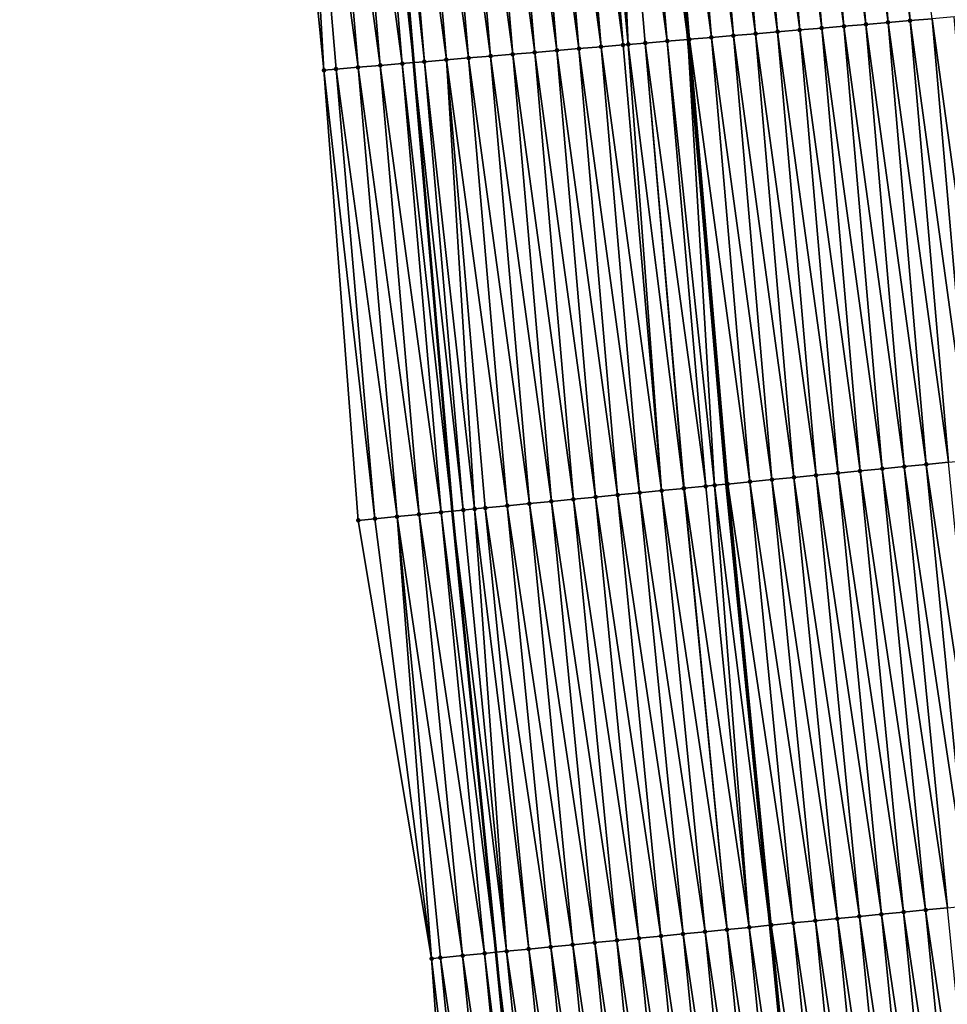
# Model space of a CAD drawing. Header units: feet. Extents: x 2007189 to 2022806, y 818621 to 837694.
# Tile 282 of 656: x 2011368 to 2011410, y 827724 to 827768. Entities that reach past the tile are written whole.
import ezdxf

# ---------------------------------------------------------------- set-up
doc = ezdxf.new("R2010")
doc.units = ezdxf.units.FT
doc.header["$MEASUREMENT"] = 0
for name, color, linetype, lineweight in [('EP_Travel Lane', 172, 'Continuous', 53), ('Road Shots', 141, 'Continuous', 100), ('Road X-Section', 40, 'Continuous', 13), ('STRIPING', 60, 'Continuous', 53)]:
    doc.layers.add(name, color=color, linetype=linetype, lineweight=lineweight)
doc.layers.add('I-77-MM17-21_SB-Surface-Border', color=7, linetype='Continuous')
doc.layers.add('I-77-MM17-21_SB-Surface-TIN', color=7, linetype='Continuous')

msp = doc.modelspace()

# ---------------------------------------------------------------- linework, layer by layer
at = {"layer": 'EP_Travel Lane'}
msp.add_polyline3d([(2011371.959655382, 827966.1582990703, 312.3544364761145), (2011373.074293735, 827946.1897048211, 312.2403113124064), (2011374.18894062, 827926.2209577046, 312.1514429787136), (2011375.380876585, 827905.9451606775, 312.0543814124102), (2011376.802465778, 827885.9958862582, 311.9713189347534), (2011378.224049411, 827866.0466898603, 311.8746395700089), (2011379.645617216, 827846.0977155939, 311.7390697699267), (2011381.124757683, 827825.8398814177, 311.6241331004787), (2011382.806226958, 827805.910940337, 311.5129645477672), (2011384.487707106, 827785.9818703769, 311.4433238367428), (2011386.169184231, 827766.0528362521, 311.3620946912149), (2011387.919665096, 827745.8143860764, 311.3049144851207), (2011389.882436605, 827725.9109050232, 311.276243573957), (2011391.845196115, 827706.0075456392, 311.2134098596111), (2011393.807964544, 827686.1040958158, 311.1759718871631), (2011395.830897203, 827665.994042, 311.1090292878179), (2011398.036863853, 827646.1160571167, 311.0533998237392), (2011400.242828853, 827626.2380870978, 310.9899928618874)], dxfattribs=at)
at = {"layer": 'I-77-MM17-21_SB-Surface-Border', "color": 3, "linetype": 'Continuous', "lineweight": -3}
msp.add_polyline3d([(2011397.209922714, 827625.9102151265, 311.0929097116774), (2011394.435368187, 827645.7267372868, 311.1655602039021), (2011391.844579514, 827665.5631049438, 311.2425786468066), (2011390.336559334, 827685.7619421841, 311.2889916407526), (2011388.427644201, 827705.670640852, 311.3411162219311), (2011386.989333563, 827725.6257210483, 311.3787200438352), (2011383.679401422, 827745.3963417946, 311.4733643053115), (2011382.124674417, 827765.7110870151, 311.5224656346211), (2011380.155014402, 827785.6158054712, 311.6039393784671), (2011378.793252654, 827805.5718449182, 311.675561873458), (2011377.275904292, 827825.5147045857, 311.7639343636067), (2011376.246083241, 827845.8579844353, 311.8706416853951), (2011375.156056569, 827865.8304186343, 311.9794430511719), (2011373.763787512, 827885.7816894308, 312.073737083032), (2011372.087609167, 827905.7129970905, 312.1689939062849), (2011370.274792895, 827925.999208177, 312.2960794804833), (2011369.992641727, 827946.0151542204, 312.348378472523), (2011368.398106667, 827965.9564717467, 312.4948800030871)], dxfattribs=at)
at = {"layer": 'I-77-MM17-21_SB-Surface-TIN', "color": 128, "linetype": 'Continuous', "lineweight": -3}
for points in [[(2011403.912190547, 827787.622958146, 310.7448777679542), (2011402.915742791, 827787.5387448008, 310.7896499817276), (2011405.593672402, 827767.6938679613, 310.6817548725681)], [(2011404.908640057, 827787.7071507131, 310.7068061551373), (2011403.912190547, 827787.622958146, 310.7448777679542), (2011406.590123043, 827767.7780471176, 310.6480094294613)], [(2011403.912190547, 827787.622958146, 310.7448777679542), (2011405.593672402, 827767.6938679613, 310.6817548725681), (2011406.590123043, 827767.7780471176, 310.6480094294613)], [(2011404.908640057, 827787.7071507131, 310.7068061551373), (2011407.586574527, 827767.8622162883, 310.6174842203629), (2011405.905090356, 827787.7913339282, 310.6717504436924)], [(2011404.908640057, 827787.7071507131, 310.7068061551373), (2011406.590123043, 827767.7780471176, 310.6480094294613), (2011407.586574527, 827767.8622162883, 310.6174842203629)], [(2011405.905090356, 827787.7913339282, 310.6717504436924), (2011408.583026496, 827767.9463797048, 310.588814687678), (2011406.901541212, 827787.8755105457, 310.6388223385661)], [(2011405.905090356, 827787.7913339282, 310.6717504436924), (2011407.586574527, 827767.8622162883, 310.6174842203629), (2011408.583026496, 827767.9463797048, 310.588814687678)], [(2011406.901541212, 827787.8755105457, 310.6388223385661), (2011408.583026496, 827767.9463797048, 310.588814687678), (2011409.579478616, 827768.0305413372, 310.5607203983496)], [(2011400.611421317, 827767.2729470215, 310.8585950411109), (2011398.929945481, 827787.2019658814, 310.9447261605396), (2011397.933494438, 827787.1177914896, 310.9769365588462)], [(2011401.607872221, 827767.357123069, 310.8258521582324), (2011399.926393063, 827787.286181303, 310.8992843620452), (2011398.929945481, 827787.2019658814, 310.9447261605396)], [(2011400.611421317, 827767.2729470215, 310.8585950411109), (2011401.607872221, 827767.357123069, 310.8258521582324), (2011398.929945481, 827787.2019658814, 310.9447261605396)], [(2011402.604322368, 827767.441308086, 310.7902167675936), (2011400.922842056, 827787.3703799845, 310.8592409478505), (2011399.926393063, 827787.286181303, 310.8992843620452)], [(2011401.607872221, 827767.357123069, 310.8258521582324), (2011402.604322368, 827767.441308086, 310.7902167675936), (2011399.926393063, 827787.286181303, 310.8992843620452)], [(2011403.600773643, 827767.5254797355, 310.7588922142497), (2011401.919292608, 827787.4545602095, 310.8251494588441), (2011400.922842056, 827787.3703799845, 310.8592409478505)], [(2011402.604322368, 827767.441308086, 310.7902167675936), (2011403.600773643, 827767.5254797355, 310.7588922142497), (2011400.922842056, 827787.3703799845, 310.8592409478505)], [(2011404.597224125, 827767.6096607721, 310.7245404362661), (2011402.915742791, 827787.5387448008, 310.7896499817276), (2011401.919292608, 827787.4545602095, 310.8251494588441)], [(2011403.600773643, 827767.5254797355, 310.7588922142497), (2011404.597224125, 827767.6096607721, 310.7245404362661), (2011401.919292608, 827787.4545602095, 310.8251494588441)], [(2011404.597224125, 827767.6096607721, 310.7245404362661), (2011405.593672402, 827767.6938679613, 310.6817548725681), (2011402.915742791, 827787.5387448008, 310.7896499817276)], [(2011394.632716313, 827766.7678857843, 311.0566493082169), (2011392.951237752, 827786.6969369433, 311.1323730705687), (2011391.954787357, 827786.6127548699, 311.1670605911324)], [(2011395.62916835, 827766.8520483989, 311.0282383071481), (2011393.947688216, 827786.7811182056, 311.0979470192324), (2011392.951237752, 827786.6969369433, 311.1323730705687)], [(2011394.632716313, 827766.7678857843, 311.0566493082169), (2011395.62916835, 827766.8520483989, 311.0282383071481), (2011392.951237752, 827786.6969369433, 311.1323730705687)], [(2011395.86534005, 827766.8719935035, 311.0223039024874), (2011394.944140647, 827786.865276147, 311.0710416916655), (2011393.947688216, 827786.7811182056, 311.0979470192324)], [(2011395.62916835, 827766.8520483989, 311.0282383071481), (2011395.86534005, 827766.8719935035, 311.0223039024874), (2011393.947688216, 827786.7811182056, 311.0979470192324)], [(2011397.622071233, 827767.0203877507, 310.9668620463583), (2011395.940591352, 827786.9494545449, 311.0375393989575), (2011394.944140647, 827786.865276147, 311.0710416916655)], [(2011395.86534005, 827766.8719935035, 311.0223039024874), (2011396.625620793, 827766.9362062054, 311.0013778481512), (2011394.944140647, 827786.865276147, 311.0710416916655)], [(2011396.625620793, 827766.9362062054, 311.0013778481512), (2011397.622071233, 827767.0203877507, 310.9668620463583), (2011394.944140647, 827786.865276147, 311.0710416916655)], [(2011395.940591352, 827786.9494545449, 311.0375393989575), (2011398.549601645, 827767.0987556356, 310.9319153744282), (2011396.868121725, 827787.0278228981, 311.0024402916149)], [(2011397.622071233, 827767.0203877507, 310.9668620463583), (2011398.549601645, 827767.0987556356, 310.9319153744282), (2011395.940591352, 827786.9494545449, 311.0375393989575)], [(2011398.61852088, 827767.1045786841, 310.9293186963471), (2011396.937040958, 827787.0336459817, 310.9998322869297), (2011396.868121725, 827787.0278228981, 311.0024402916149)], [(2011398.61852088, 827767.1045786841, 310.9293186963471), (2011396.868121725, 827787.0278228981, 311.0024402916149), (2011398.549601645, 827767.0987556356, 310.9319153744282)], [(2011399.614971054, 827767.1887633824, 310.8937861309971), (2011397.933494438, 827787.1177914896, 310.9769365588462), (2011396.937040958, 827787.0336459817, 310.9998322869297)], [(2011398.61852088, 827767.1045786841, 310.9293186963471), (2011399.614971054, 827767.1887633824, 310.8937861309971), (2011396.937040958, 827787.0336459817, 310.9998322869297)], [(2011399.614971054, 827767.1887633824, 310.8937861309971), (2011400.611421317, 827767.2729470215, 310.8585950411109), (2011397.933494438, 827787.1177914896, 310.9769365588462)], [(2011389.650466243, 827766.3469528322, 311.2373632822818), (2011387.968987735, 827786.27600336, 311.3132976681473), (2011386.97253758, 827786.1918184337, 311.3489052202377)], [(2011390.646916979, 827766.4311308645, 311.2039802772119), (2011388.96543729, 827786.360195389, 311.2753995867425), (2011387.968987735, 827786.27600336, 311.3132976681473)], [(2011389.650466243, 827766.3469528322, 311.2373632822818), (2011390.646916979, 827766.4311308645, 311.2039802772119), (2011387.968987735, 827786.27600336, 311.3132976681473)], [(2011391.643367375, 827766.5153129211, 311.1692995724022), (2011389.961887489, 827786.4443797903, 311.2399613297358), (2011388.96543729, 827786.360195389, 311.2753995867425)], [(2011390.646916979, 827766.4311308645, 311.2039802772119), (2011391.643367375, 827766.5153129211, 311.1692995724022), (2011388.96543729, 827786.360195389, 311.2753995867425)], [(2011392.639816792, 827766.5995065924, 311.130873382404), (2011390.958337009, 827786.5285722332, 311.2019298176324), (2011389.961887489, 827786.4443797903, 311.2399613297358)], [(2011391.643367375, 827766.5153129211, 311.1692995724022), (2011392.639816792, 827766.5995065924, 311.130873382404), (2011389.961887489, 827786.4443797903, 311.2399613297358)], [(2011393.636266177, 827766.6837006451, 311.092324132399), (2011391.954787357, 827786.6127548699, 311.1670605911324), (2011390.958337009, 827786.5285722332, 311.2019298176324)], [(2011392.639816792, 827766.5995065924, 311.130873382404), (2011393.636266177, 827766.6837006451, 311.092324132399), (2011390.958337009, 827786.5285722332, 311.2019298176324)], [(2011393.636266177, 827766.6837006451, 311.092324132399), (2011394.632716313, 827766.7678857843, 311.0566493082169), (2011391.954787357, 827786.6127548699, 311.1670605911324)], [(2011384.66821699, 827765.9260101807, 311.4212050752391), (2011382.986739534, 827785.8550482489, 311.5011647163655), (2011381.990289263, 827785.7708647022, 311.5363273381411)], [(2011385.664666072, 827766.0102078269, 311.3814970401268), (2011383.983188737, 827785.9392444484, 311.4619217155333), (2011382.986739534, 827785.8550482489, 311.5011647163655)], [(2011384.66821699, 827765.9260101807, 311.4212050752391), (2011385.664666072, 827766.0102078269, 311.3814970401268), (2011382.986739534, 827785.8550482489, 311.5011647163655)], [(2011383.983188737, 827785.9392444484, 311.4619217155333), (2011386.169184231, 827766.0528362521, 311.3620946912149), (2011384.487707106, 827785.9818703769, 311.4433238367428)], [(2011385.664666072, 827766.0102078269, 311.3814970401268), (2011386.169184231, 827766.0528362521, 311.3620946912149), (2011383.983188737, 827785.9392444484, 311.4619217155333)], [(2011386.661115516, 827766.0944011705, 311.343176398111), (2011384.979638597, 827786.0234328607, 311.4251899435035), (2011384.487707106, 827785.9818703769, 311.4433238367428)], [(2011386.661115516, 827766.0944011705, 311.343176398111), (2011384.487707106, 827785.9818703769, 311.4433238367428), (2011386.169184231, 827766.0528362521, 311.3620946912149)], [(2011387.657565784, 827766.1785847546, 311.308003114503), (2011385.976088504, 827786.107620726, 311.38863459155), (2011384.979638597, 827786.0234328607, 311.4251899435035)], [(2011386.661115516, 827766.0944011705, 311.343176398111), (2011387.657565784, 827766.1785847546, 311.308003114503), (2011384.979638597, 827786.0234328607, 311.4251899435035)], [(2011388.654015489, 827766.262775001, 311.2706813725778), (2011386.97253758, 827786.1918184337, 311.3489052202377), (2011385.976088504, 827786.107620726, 311.38863459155)], [(2011387.657565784, 827766.1785847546, 311.308003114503), (2011388.654015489, 827766.262775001, 311.2706813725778), (2011385.976088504, 827786.107620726, 311.38863459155)], [(2011388.654015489, 827766.262775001, 311.2706813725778), (2011389.650466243, 827766.3469528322, 311.2373632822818), (2011386.97253758, 827786.1918184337, 311.3489052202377)], [(2011382.124674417, 827765.7110870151, 311.5224656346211), (2011380.993839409, 827785.6866762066, 311.5730859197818), (2011380.155014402, 827785.6158054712, 311.6039393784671)], [(2011383.671767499, 827765.8418173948, 311.459345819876), (2011381.990289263, 827785.7708647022, 311.5363273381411), (2011380.993839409, 827785.6866762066, 311.5730859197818)], [(2011382.124674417, 827765.7110870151, 311.5224656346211), (2011382.675318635, 827765.7576171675, 311.4998862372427), (2011380.993839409, 827785.6866762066, 311.5730859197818)], [(2011382.675318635, 827765.7576171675, 311.4998862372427), (2011383.671767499, 827765.8418173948, 311.459345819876), (2011380.993839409, 827785.6866762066, 311.5730859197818)], [(2011383.671767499, 827765.8418173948, 311.459345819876), (2011384.66821699, 827765.9260101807, 311.4212050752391), (2011381.990289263, 827785.7708647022, 311.5363273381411)], [(2011411.302251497, 827748.1193455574, 310.4626145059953), (2011409.579478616, 827768.0305413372, 310.5607203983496), (2011408.583026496, 827767.9463797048, 310.588814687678)], [(2011409.579478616, 827768.0305413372, 310.5607203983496), (2011412.297427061, 827748.2173932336, 310.441406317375), (2011410.575921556, 827768.1147361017, 310.52176914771)], [(2011411.302251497, 827748.1193455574, 310.4626145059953), (2011412.297427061, 827748.2173932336, 310.441406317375), (2011409.579478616, 827768.0305413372, 310.5607203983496)], [(2011406.326369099, 827747.6288409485, 310.6425610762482), (2011404.597224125, 827767.6096607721, 310.7245404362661), (2011403.600773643, 827767.5254797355, 310.7588922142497)], [(2011407.321543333, 827747.7269646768, 310.6001684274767), (2011405.593672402, 827767.6938679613, 310.6817548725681), (2011404.597224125, 827767.6096607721, 310.7245404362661)], [(2011406.326369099, 827747.6288409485, 310.6425610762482), (2011407.321543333, 827747.7269646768, 310.6001684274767), (2011404.597224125, 827767.6096607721, 310.7245404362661)], [(2011408.316718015, 827747.8250838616, 310.5590514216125), (2011406.590123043, 827767.7780471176, 310.6480094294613), (2011405.593672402, 827767.6938679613, 310.6817548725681)], [(2011407.321543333, 827747.7269646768, 310.6001684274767), (2011408.316718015, 827747.8250838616, 310.5590514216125), (2011405.593672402, 827767.6938679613, 310.6817548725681)], [(2011409.311893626, 827747.9231936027, 310.5205859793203), (2011407.586574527, 827767.8622162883, 310.6174842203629), (2011406.590123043, 827767.7780471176, 310.6480094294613)], [(2011408.316718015, 827747.8250838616, 310.5590514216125), (2011409.311893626, 827747.9231936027, 310.5205859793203), (2011406.590123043, 827767.7780471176, 310.6480094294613)], [(2011410.307071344, 827748.0212819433, 310.4881290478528), (2011408.583026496, 827767.9463797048, 310.588814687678), (2011407.586574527, 827767.8622162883, 310.6174842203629)], [(2011409.311893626, 827747.9231936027, 310.5205859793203), (2011410.307071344, 827748.0212819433, 310.4881290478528), (2011407.586574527, 827767.8622162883, 310.6174842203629)], [(2011410.307071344, 827748.0212819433, 310.4881290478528), (2011411.302251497, 827748.1193455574, 310.4626145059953), (2011408.583026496, 827767.9463797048, 310.588814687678)], [(2011401.350489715, 827747.1383057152, 310.831105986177), (2011399.614971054, 827767.1887633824, 310.8937861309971), (2011398.61852088, 827767.1045786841, 310.9293186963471)], [(2011402.34566674, 827747.2364010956, 310.7966725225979), (2011400.611421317, 827767.2729470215, 310.8585950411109), (2011399.614971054, 827767.1887633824, 310.8937861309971)], [(2011401.350489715, 827747.1383057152, 310.831105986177), (2011402.34566674, 827747.2364010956, 310.7966725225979), (2011399.614971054, 827767.1887633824, 310.8937861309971)], [(2011403.340841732, 827747.334517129, 310.756440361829), (2011401.607872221, 827767.357123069, 310.8258521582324), (2011400.611421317, 827767.2729470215, 310.8585950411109)], [(2011402.34566674, 827747.2364010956, 310.7966725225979), (2011403.340841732, 827747.334517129, 310.756440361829), (2011400.611421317, 827767.2729470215, 310.8585950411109)], [(2011404.336016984, 827747.4326305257, 310.7169485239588), (2011402.604322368, 827767.441308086, 310.7902167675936), (2011401.607872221, 827767.357123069, 310.8258521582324)], [(2011403.340841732, 827747.334517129, 310.756440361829), (2011404.336016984, 827747.4326305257, 310.7169485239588), (2011401.607872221, 827767.357123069, 310.8258521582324)], [(2011405.331192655, 827747.5307396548, 310.6786547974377), (2011403.600773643, 827767.5254797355, 310.7588922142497), (2011402.604322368, 827767.441308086, 310.7902167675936)], [(2011404.336016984, 827747.4326305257, 310.7169485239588), (2011405.331192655, 827747.5307396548, 310.6786547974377), (2011402.604322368, 827767.441308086, 310.7902167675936)], [(2011405.331192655, 827747.5307396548, 310.6786547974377), (2011406.326369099, 827747.6288409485, 310.6425610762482), (2011403.600773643, 827767.5254797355, 310.7588922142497)], [(2011396.374603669, 827746.647838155, 311.0006504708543), (2011394.632716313, 827766.7678857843, 311.0566493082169), (2011393.636266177, 827766.6837006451, 311.092324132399)], [(2011397.369781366, 827746.745926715, 310.9681319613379), (2011395.62916835, 827766.8520483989, 311.0282383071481), (2011394.632716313, 827766.7678857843, 311.0566493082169)], [(2011396.374603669, 827746.647838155, 311.0006504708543), (2011397.369781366, 827746.745926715, 310.9681319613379), (2011394.632716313, 827766.7678857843, 311.0566493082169)], [(2011397.369781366, 827746.745926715, 310.9681319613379), (2011395.86534005, 827766.8719935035, 311.0223039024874), (2011395.62916835, 827766.8520483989, 311.0282383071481)], [(2011398.36496129, 827746.8439926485, 310.9419662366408), (2011396.625620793, 827766.9362062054, 311.0013778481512), (2011395.86534005, 827766.8719935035, 311.0223039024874)], [(2011397.369781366, 827746.745926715, 310.9681319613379), (2011398.36496129, 827746.8439926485, 310.9419662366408), (2011395.86534005, 827766.8719935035, 311.0223039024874)], [(2011399.360138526, 827746.942085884, 310.9081349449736), (2011397.622071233, 827767.0203877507, 310.9668620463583), (2011396.625620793, 827766.9362062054, 311.0013778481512)], [(2011398.36496129, 827746.8439926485, 310.9419662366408), (2011398.381190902, 827746.8455918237, 310.9415688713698), (2011396.625620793, 827766.9362062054, 311.0013778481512)], [(2011398.381190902, 827746.8455918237, 310.9415688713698), (2011399.360138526, 827746.942085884, 310.9081349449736), (2011396.625620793, 827766.9362062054, 311.0013778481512)], [(2011399.758893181, 827746.9814118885, 310.8886526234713), (2011398.549601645, 827767.0987556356, 310.9319153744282), (2011397.622071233, 827767.0203877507, 310.9668620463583)], [(2011399.360138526, 827746.942085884, 310.9081349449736), (2011399.758893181, 827746.9814118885, 310.8886526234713), (2011397.622071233, 827767.0203877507, 310.9668620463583)], [(2011400.355311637, 827747.0402210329, 310.8625358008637), (2011398.61852088, 827767.1045786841, 310.9293186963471), (2011398.549601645, 827767.0987556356, 310.9319153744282)], [(2011400.355311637, 827747.0402210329, 310.8625358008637), (2011398.549601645, 827767.0987556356, 310.9319153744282), (2011400.285138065, 827747.0333016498, 310.8656086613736)], [(2011399.758893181, 827746.9814118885, 310.8886526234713), (2011400.285138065, 827747.0333016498, 310.8656086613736), (2011398.549601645, 827767.0987556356, 310.9319153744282)], [(2011400.355311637, 827747.0402210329, 310.8625358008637), (2011401.350489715, 827747.1383057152, 310.831105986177), (2011398.61852088, 827767.1045786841, 310.9293186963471)], [(2011390.403546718, 827746.059213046, 311.2220833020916), (2011388.654015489, 827766.262775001, 311.2706813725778), (2011387.657565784, 827766.1785847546, 311.308003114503)], [(2011391.398722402, 827746.1573220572, 311.1838227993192), (2011389.650466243, 827766.3469528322, 311.2373632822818), (2011388.654015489, 827766.262775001, 311.2706813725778)], [(2011390.403546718, 827746.059213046, 311.2220833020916), (2011391.398722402, 827746.1573220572, 311.1838227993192), (2011388.654015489, 827766.262775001, 311.2706813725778)], [(2011392.393898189, 827746.255430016, 311.1458576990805), (2011390.646916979, 827766.4311308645, 311.2039802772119), (2011389.650466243, 827766.3469528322, 311.2373632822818)], [(2011391.398722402, 827746.1573220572, 311.1838227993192), (2011392.393898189, 827746.255430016, 311.1458576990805), (2011389.650466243, 827766.3469528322, 311.2373632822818)], [(2011393.389073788, 827746.3535398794, 311.1073578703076), (2011391.643367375, 827766.5153129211, 311.1692995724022), (2011390.646916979, 827766.4311308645, 311.2039802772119)], [(2011392.393898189, 827746.255430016, 311.1458576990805), (2011393.389073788, 827746.3535398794, 311.1073578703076), (2011390.646916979, 827766.4311308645, 311.2039802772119)], [(2011394.384249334, 827746.4516502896, 311.0687044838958), (2011392.639816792, 827766.5995065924, 311.130873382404), (2011391.643367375, 827766.5153129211, 311.1692995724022)], [(2011393.389073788, 827746.3535398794, 311.1073578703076), (2011394.384249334, 827746.4516502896, 311.0687044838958), (2011391.643367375, 827766.5153129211, 311.1692995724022)], [(2011395.379426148, 827746.5497478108, 311.0336699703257), (2011393.636266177, 827766.6837006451, 311.092324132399), (2011392.639816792, 827766.5995065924, 311.130873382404)], [(2011394.384249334, 827746.4516502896, 311.0687044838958), (2011395.379426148, 827746.5497478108, 311.0336699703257), (2011392.639816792, 827766.5995065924, 311.130873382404)], [(2011395.379426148, 827746.5497478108, 311.0336699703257), (2011396.374603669, 827746.647838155, 311.0006504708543), (2011393.636266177, 827766.6837006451, 311.092324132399)], [(2011385.42766385, 827745.568713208, 311.400690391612), (2011383.671767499, 827765.8418173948, 311.459345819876), (2011382.675318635, 827765.7576171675, 311.4998862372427)], [(2011386.422838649, 827745.6668312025, 311.359907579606), (2011384.66821699, 827765.9260101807, 311.4212050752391), (2011383.671767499, 827765.8418173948, 311.459345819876)], [(2011385.42766385, 827745.568713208, 311.400690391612), (2011386.422838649, 827745.6668312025, 311.359907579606), (2011383.671767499, 827765.8418173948, 311.459345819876)], [(2011387.418014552, 827745.7649379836, 311.3222731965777), (2011385.664666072, 827766.0102078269, 311.3814970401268), (2011384.66821699, 827765.9260101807, 311.4212050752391)], [(2011386.422838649, 827745.6668312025, 311.359907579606), (2011387.418014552, 827745.7649379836, 311.3222731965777), (2011384.66821699, 827765.9260101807, 311.4212050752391)], [(2011385.664666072, 827766.0102078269, 311.3814970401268), (2011387.919665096, 827745.8143860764, 311.3049144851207), (2011386.169184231, 827766.0528362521, 311.3620946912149)], [(2011387.418014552, 827745.7649379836, 311.3222731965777), (2011387.919665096, 827745.8143860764, 311.3049144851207), (2011385.664666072, 827766.0102078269, 311.3814970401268)], [(2011388.413191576, 827745.8630333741, 311.2878368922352), (2011386.661115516, 827766.0944011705, 311.343176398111), (2011386.169184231, 827766.0528362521, 311.3620946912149)], [(2011388.413191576, 827745.8630333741, 311.2878368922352), (2011386.169184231, 827766.0528362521, 311.3620946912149), (2011387.919665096, 827745.8143860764, 311.3049144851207)], [(2011388.923977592, 827745.9133730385, 311.2726422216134), (2011387.657565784, 827766.1785847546, 311.308003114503), (2011386.661115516, 827766.0944011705, 311.343176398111)], [(2011388.413191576, 827745.8630333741, 311.2878368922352), (2011388.923977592, 827745.9133730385, 311.2726422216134), (2011386.661115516, 827766.0944011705, 311.343176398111)], [(2011388.923977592, 827745.9133730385, 311.2726422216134), (2011389.408370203, 827745.9611124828, 311.2579719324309), (2011387.657565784, 827766.1785847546, 311.308003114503)], [(2011389.408370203, 827745.9611124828, 311.2579719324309), (2011390.403546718, 827746.059213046, 311.2220833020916), (2011387.657565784, 827766.1785847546, 311.308003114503)], [(2011384.432490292, 827745.4705826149, 311.4450104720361), (2011382.675318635, 827765.7576171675, 311.4998862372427), (2011382.124674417, 827765.7110870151, 311.5224656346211)], [(2011383.679401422, 827745.3963417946, 311.4733643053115), (2011384.432490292, 827745.4705826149, 311.4450104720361), (2011382.124674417, 827765.7110870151, 311.5224656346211)], [(2011384.432490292, 827745.4705826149, 311.4450104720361), (2011385.42766385, 827745.568713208, 311.400690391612), (2011382.675318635, 827765.7576171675, 311.4998862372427)], [(2011408.285822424, 827727.7250739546, 310.6025664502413), (2011406.326369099, 827747.6288409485, 310.6425610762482), (2011405.331192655, 827747.5307396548, 310.6786547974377)], [(2011409.280996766, 827727.8231965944, 310.560479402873), (2011407.321543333, 827747.7269646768, 310.6001684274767), (2011406.326369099, 827747.6288409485, 310.6425610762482)], [(2011408.285822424, 827727.7250739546, 310.6025664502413), (2011409.280996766, 827727.8231965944, 310.560479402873), (2011406.326369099, 827747.6288409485, 310.6425610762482)], [(2011410.276172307, 827727.9213070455, 310.5218145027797), (2011408.316718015, 827747.8250838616, 310.5590514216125), (2011407.321543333, 827747.7269646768, 310.6001684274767)], [(2011409.280996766, 827727.8231965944, 310.560479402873), (2011410.276172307, 827727.9213070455, 310.5218145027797), (2011407.321543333, 827747.7269646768, 310.6001684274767)], [(2011411.271348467, 827728.0194112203, 310.4849118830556), (2011409.311893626, 827747.9231936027, 310.5205859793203), (2011408.316718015, 827747.8250838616, 310.5590514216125)], [(2011410.276172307, 827727.9213070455, 310.5218145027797), (2011411.271348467, 827728.0194112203, 310.4849118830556), (2011408.316718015, 827747.8250838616, 310.5590514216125)], [(2011412.266525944, 827728.1175020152, 310.4517658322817), (2011410.307071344, 827748.0212819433, 310.4881290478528), (2011409.311893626, 827747.9231936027, 310.5205859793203)], [(2011411.271348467, 827728.0194112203, 310.4849118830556), (2011412.266525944, 827728.1175020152, 310.4517658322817), (2011409.311893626, 827747.9231936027, 310.5205859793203)], [(2011404.305121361, 827727.3326209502, 310.7603703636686), (2011402.34566674, 827747.2364010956, 310.7966725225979), (2011401.350489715, 827747.1383057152, 310.831105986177)], [(2011405.300295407, 827727.4307465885, 310.7174414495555), (2011403.340841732, 827747.334517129, 310.756440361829), (2011402.34566674, 827747.2364010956, 310.7966725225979)], [(2011404.305121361, 827727.3326209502, 310.7603703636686), (2011405.300295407, 827727.4307465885, 310.7174414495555), (2011402.34566674, 827747.2364010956, 310.7966725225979)], [(2011406.295471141, 827727.528855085, 310.679325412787), (2011404.336016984, 827747.4326305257, 310.7169485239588), (2011403.340841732, 827747.334517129, 310.756440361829)], [(2011405.300295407, 827727.4307465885, 310.7174414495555), (2011406.295471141, 827727.528855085, 310.679325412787), (2011403.340841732, 827747.334517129, 310.756440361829)], [(2011407.290647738, 827727.6269548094, 310.6436722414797), (2011405.331192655, 827747.5307396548, 310.6786547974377), (2011404.336016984, 827747.4326305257, 310.7169485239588)], [(2011406.295471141, 827727.528855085, 310.679325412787), (2011407.290647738, 827727.6269548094, 310.6436722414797), (2011404.336016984, 827747.4326305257, 310.7169485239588)], [(2011407.290647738, 827727.6269548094, 310.6436722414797), (2011408.285822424, 827727.7250739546, 310.6025664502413), (2011405.331192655, 827747.5307396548, 310.6786547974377)], [(2011399.329234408, 827726.8421626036, 310.927327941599), (2011397.369781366, 827746.745926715, 310.9681319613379), (2011396.374603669, 827746.647838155, 311.0006504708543)], [(2011400.324412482, 827726.940247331, 310.895885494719), (2011398.36496129, 827746.8439926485, 310.9419662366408), (2011397.369781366, 827746.745926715, 310.9681319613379)], [(2011399.329234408, 827726.8421626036, 310.927327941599), (2011400.324412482, 827726.940247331, 310.895885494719), (2011397.369781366, 827746.745926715, 310.9681319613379)], [(2011400.324412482, 827726.940247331, 310.895885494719), (2011398.381190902, 827746.8455918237, 310.9415688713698), (2011398.36496129, 827746.8439926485, 310.9419662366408)], [(2011401.319590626, 827727.0383313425, 310.8646440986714), (2011399.360138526, 827746.942085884, 310.9081349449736), (2011398.381190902, 827746.8455918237, 310.9415688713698)], [(2011400.324412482, 827726.940247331, 310.895885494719), (2011401.319590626, 827727.0383313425, 310.8646440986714), (2011398.381190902, 827746.8455918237, 310.9415688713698)], [(2011401.319590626, 827727.0383313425, 310.8646440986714), (2011399.758893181, 827746.9814118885, 310.8886526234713), (2011399.360138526, 827746.942085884, 310.9081349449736)], [(2011399.758893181, 827746.9814118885, 310.8886526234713), (2011402.244595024, 827727.129497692, 310.8359920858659), (2011400.285138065, 827747.0333016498, 310.8656086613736)], [(2011401.319590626, 827727.0383313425, 310.8646440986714), (2011402.244595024, 827727.129497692, 310.8359920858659), (2011399.758893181, 827746.9814118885, 310.8886526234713)], [(2011402.314768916, 827727.1364138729, 310.83381844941), (2011400.355311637, 827747.0402210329, 310.8625358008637), (2011400.285138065, 827747.0333016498, 310.8656086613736)], [(2011402.314768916, 827727.1364138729, 310.83381844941), (2011400.285138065, 827747.0333016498, 310.8656086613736), (2011402.244595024, 827727.129497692, 310.8359920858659)], [(2011403.30994652, 827727.2345033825, 310.8010333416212), (2011401.350489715, 827747.1383057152, 310.831105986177), (2011400.355311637, 827747.0402210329, 310.8625358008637)], [(2011402.314768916, 827727.1364138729, 310.83381844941), (2011403.30994652, 827727.2345033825, 310.8010333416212), (2011400.355311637, 827747.0402210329, 310.8625358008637)], [(2011403.30994652, 827727.2345033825, 310.8010333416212), (2011404.305121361, 827727.3326209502, 310.7603703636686), (2011401.350489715, 827747.1383057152, 310.831105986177)], [(2011395.348530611, 827726.4497373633, 311.0773366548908), (2011393.389073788, 827746.3535398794, 311.1073578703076), (2011392.393898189, 827746.255430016, 311.1458576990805)], [(2011396.343705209, 827726.5478573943, 311.0359820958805), (2011394.384249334, 827746.4516502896, 311.0687044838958), (2011393.389073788, 827746.3535398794, 311.1073578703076)], [(2011395.348530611, 827726.4497373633, 311.0773366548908), (2011396.343705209, 827726.5478573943, 311.0359820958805), (2011393.389073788, 827746.3535398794, 311.1073578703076)], [(2011397.338880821, 827726.6459671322, 310.9975175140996), (2011395.379426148, 827746.5497478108, 311.0336699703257), (2011394.384249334, 827746.4516502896, 311.0687044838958)], [(2011396.343705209, 827726.5478573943, 311.0359820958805), (2011397.338880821, 827726.6459671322, 310.9975175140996), (2011394.384249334, 827746.4516502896, 311.0687044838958)], [(2011398.33405729, 827726.7440681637, 310.961497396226), (2011396.374603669, 827746.647838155, 311.0006504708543), (2011395.379426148, 827746.5497478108, 311.0336699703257)], [(2011397.338880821, 827726.6459671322, 310.9975175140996), (2011398.33405729, 827726.7440681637, 310.961497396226), (2011395.379426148, 827746.5497478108, 311.0336699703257)], [(2011398.33405729, 827726.7440681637, 310.961497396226), (2011399.329234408, 827726.8421626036, 310.927327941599), (2011396.374603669, 827746.647838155, 311.0006504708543)], [(2011390.372649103, 827725.9592236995, 311.2598255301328), (2011388.413191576, 827745.8630333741, 311.2878368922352), (2011387.919665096, 827745.8143860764, 311.3049144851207)], [(2011390.372649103, 827725.9592236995, 311.2598255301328), (2011388.923977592, 827745.9133730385, 311.2726422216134), (2011388.413191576, 827745.8630333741, 311.2878368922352)], [(2011391.367826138, 827726.0573189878, 311.2254179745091), (2011389.408370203, 827745.9611124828, 311.2579719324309), (2011388.923977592, 827745.9133730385, 311.2726422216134)], [(2011390.372649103, 827725.9592236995, 311.2598255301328), (2011391.367826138, 827726.0573189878, 311.2254179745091), (2011388.923977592, 827745.9133730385, 311.2726422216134)], [(2011392.363002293, 827726.155423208, 311.1885025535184), (2011390.403546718, 827746.059213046, 311.2220833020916), (2011389.408370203, 827745.9611124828, 311.2579719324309)], [(2011391.367826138, 827726.0573189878, 311.2254179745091), (2011392.363002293, 827726.155423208, 311.1885025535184), (2011389.408370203, 827745.9611124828, 311.2579719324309)], [(2011393.358178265, 827726.253529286, 311.1510655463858), (2011391.398722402, 827746.1573220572, 311.1838227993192), (2011390.403546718, 827746.059213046, 311.2220833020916)], [(2011392.363002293, 827726.155423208, 311.1885025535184), (2011393.358178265, 827726.253529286, 311.1510655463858), (2011390.403546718, 827746.059213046, 311.2220833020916)], [(2011394.353354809, 827726.3516295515, 311.1152604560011), (2011392.393898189, 827746.255430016, 311.1458576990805), (2011391.398722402, 827746.1573220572, 311.1838227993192)], [(2011393.358178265, 827726.253529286, 311.1510655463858), (2011394.353354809, 827726.3516295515, 311.1152604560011), (2011391.398722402, 827746.1573220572, 311.1838227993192)], [(2011394.353354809, 827726.3516295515, 311.1152604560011), (2011395.348530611, 827726.4497373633, 311.0773366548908), (2011392.393898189, 827746.255430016, 311.1458576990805)], [(2011386.989333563, 827725.6257210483, 311.3787200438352), (2011384.432490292, 827745.4705826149, 311.4450104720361), (2011383.679401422, 827745.3963417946, 311.4733643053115)], [(2011386.989333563, 827725.6257210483, 311.3787200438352), (2011385.42766385, 827745.568713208, 311.400690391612), (2011384.432490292, 827745.4705826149, 311.4450104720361)], [(2011388.382294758, 827725.7630359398, 311.3278498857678), (2011386.422838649, 827745.6668312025, 311.359907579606), (2011385.42766385, 827745.568713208, 311.400690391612)], [(2011386.989333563, 827725.6257210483, 311.3787200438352), (2011387.38711819, 827725.6649359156, 311.3635872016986), (2011385.42766385, 827745.568713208, 311.400690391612)], [(2011387.38711819, 827725.6649359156, 311.3635872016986), (2011388.382294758, 827725.7630359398, 311.3278498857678), (2011385.42766385, 827745.568713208, 311.400690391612)], [(2011389.377471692, 827725.8611322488, 311.2931557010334), (2011387.418014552, 827745.7649379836, 311.3222731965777), (2011386.422838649, 827745.6668312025, 311.359907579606)], [(2011388.382294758, 827725.7630359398, 311.3278498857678), (2011389.377471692, 827725.8611322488, 311.2931557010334), (2011386.422838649, 827745.6668312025, 311.359907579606)], [(2011387.418014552, 827745.7649379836, 311.3222731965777), (2011389.882436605, 827725.9109050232, 311.276243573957), (2011387.919665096, 827745.8143860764, 311.3049144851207)], [(2011389.377471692, 827725.8611322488, 311.2931557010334), (2011389.882436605, 827725.9109050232, 311.276243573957), (2011387.418014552, 827745.7649379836, 311.3222731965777)], [(2011390.372649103, 827725.9592236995, 311.2598255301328), (2011387.919665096, 827745.8143860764, 311.3049144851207), (2011389.882436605, 827725.9109050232, 311.276243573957)], [(2011409.250089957, 827707.7233006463, 310.5719979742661), (2011407.290647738, 827727.6269548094, 310.6436722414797), (2011406.295471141, 827727.528855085, 310.679325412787)], [(2011410.245266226, 827707.8214037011, 310.535409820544), (2011408.285822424, 827727.7250739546, 310.6025664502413), (2011407.290647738, 827727.6269548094, 310.6436722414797)], [(2011409.250089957, 827707.7233006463, 310.5719979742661), (2011410.245266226, 827707.8214037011, 310.535409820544), (2011407.290647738, 827727.6269548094, 310.6436722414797)], [(2011411.240441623, 827707.9195156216, 310.4963324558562), (2011409.280996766, 827727.8231965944, 310.560479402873), (2011408.285822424, 827727.7250739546, 310.6025664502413)], [(2011410.245266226, 827707.8214037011, 310.535409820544), (2011411.240441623, 827707.9195156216, 310.4963324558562), (2011408.285822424, 827727.7250739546, 310.6025664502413)], [(2011412.235616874, 827708.0176290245, 310.4568389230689), (2011410.276172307, 827727.9213070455, 310.5218145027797), (2011409.280996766, 827727.8231965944, 310.560479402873)], [(2011411.240441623, 827707.9195156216, 310.4963324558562), (2011412.235616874, 827708.0176290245, 310.4568389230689), (2011409.280996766, 827727.8231965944, 310.560479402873)], [(2011405.269386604, 827707.3308708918, 310.7232738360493), (2011403.30994652, 827727.2345033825, 310.8010333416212), (2011402.314768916, 827727.1364138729, 310.83381844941)], [(2011406.264563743, 827707.4289651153, 310.689165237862), (2011404.305121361, 827727.3326209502, 310.7603703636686), (2011403.30994652, 827727.2345033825, 310.8010333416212)], [(2011405.269386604, 827707.3308708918, 310.7232738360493), (2011406.264563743, 827707.4289651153, 310.689165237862), (2011403.30994652, 827727.2345033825, 310.8010333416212)], [(2011407.259738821, 827707.5270802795, 310.6491771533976), (2011405.300295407, 827727.4307465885, 310.7174414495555), (2011404.305121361, 827727.3326209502, 310.7603703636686)], [(2011406.264563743, 827707.4289651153, 310.689165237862), (2011407.259738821, 827707.5270802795, 310.6491771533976), (2011404.305121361, 827727.3326209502, 310.7603703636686)], [(2011408.254913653, 827707.6251979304, 310.6084909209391), (2011406.295471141, 827727.528855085, 310.679325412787), (2011405.300295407, 827727.4307465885, 310.7174414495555)], [(2011407.259738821, 827707.5270802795, 310.6491771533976), (2011408.254913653, 827707.6251979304, 310.6084909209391), (2011405.300295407, 827727.4307465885, 310.7174414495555)], [(2011408.254913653, 827707.6251979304, 310.6084909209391), (2011409.250089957, 827707.7233006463, 310.5719979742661), (2011406.295471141, 827727.528855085, 310.679325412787)], [(2011400.293498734, 827706.8404218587, 310.8876161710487), (2011398.33405729, 827726.7440681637, 310.961497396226), (2011397.338880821, 827726.6459671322, 310.9975175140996)], [(2011401.288677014, 827706.9385044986, 310.8567598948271), (2011399.329234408, 827726.8421626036, 310.927327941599), (2011398.33405729, 827726.7440681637, 310.961497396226)], [(2011400.293498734, 827706.8404218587, 310.8876161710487), (2011401.288677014, 827706.9385044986, 310.8567598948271), (2011398.33405729, 827726.7440681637, 310.961497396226)], [(2011402.283855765, 827707.0365823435, 310.8272498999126), (2011400.324412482, 827726.940247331, 310.895885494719), (2011399.329234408, 827726.8421626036, 310.927327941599)], [(2011401.288677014, 827706.9385044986, 310.8567598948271), (2011402.283855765, 827707.0365823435, 310.8272498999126), (2011399.329234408, 827726.8421626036, 310.927327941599)], [(2011403.27903291, 827707.13467651, 310.793157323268), (2011401.319590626, 827727.0383313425, 310.8646440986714), (2011400.324412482, 827726.940247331, 310.895885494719)], [(2011402.283855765, 827707.0365823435, 310.8272498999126), (2011403.27903291, 827707.13467651, 310.793157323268), (2011400.324412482, 827726.940247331, 310.895885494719)], [(2011401.319590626, 827727.0383313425, 310.8646440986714), (2011404.204035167, 827707.225864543, 310.758417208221), (2011402.244595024, 827727.129497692, 310.8359920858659)], [(2011403.27903291, 827707.13467651, 310.793157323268), (2011404.204035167, 827707.225864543, 310.758417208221), (2011401.319590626, 827727.0383313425, 310.8646440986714)], [(2011404.274208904, 827707.2327823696, 310.7557817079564), (2011402.314768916, 827727.1364138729, 310.83381844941), (2011402.244595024, 827727.129497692, 310.8359920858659)], [(2011404.274208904, 827707.2327823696, 310.7557817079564), (2011402.244595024, 827727.129497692, 310.8359920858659), (2011404.204035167, 827707.225864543, 310.758417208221)], [(2011404.274208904, 827707.2327823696, 310.7557817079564), (2011405.269386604, 827707.3308708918, 310.7232738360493), (2011402.314768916, 827727.1364138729, 310.83381844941)], [(2011396.312795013, 827706.4479958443, 311.0378419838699), (2011394.353354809, 827726.3516295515, 311.1152604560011), (2011393.358178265, 827726.253529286, 311.1510655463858)], [(2011397.307970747, 827706.54610434, 310.9997262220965), (2011395.348530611, 827726.4497373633, 311.0773366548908), (2011394.353354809, 827726.3516295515, 311.1152604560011)], [(2011396.312795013, 827706.4479958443, 311.0378419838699), (2011397.307970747, 827706.54610434, 310.9997262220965), (2011394.353354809, 827726.3516295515, 311.1152604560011)], [(2011398.303146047, 827706.6442172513, 310.9603706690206), (2011396.343705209, 827726.5478573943, 311.0359820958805), (2011395.348530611, 827726.4497373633, 311.0773366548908)], [(2011397.307970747, 827706.54610434, 310.9997262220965), (2011398.303146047, 827706.6442172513, 310.9603706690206), (2011395.348530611, 827726.4497373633, 311.0773366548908)], [(2011399.298321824, 827706.7423253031, 310.9223795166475), (2011397.338880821, 827726.6459671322, 310.9975175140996), (2011396.343705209, 827726.5478573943, 311.0359820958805)], [(2011398.303146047, 827706.6442172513, 310.9603706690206), (2011399.298321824, 827706.7423253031, 310.9223795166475), (2011396.343705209, 827726.5478573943, 311.0359820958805)], [(2011399.298321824, 827706.7423253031, 310.9223795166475), (2011400.293498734, 827706.8404218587, 310.8876161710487), (2011397.338880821, 827726.6459671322, 310.9975175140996)], [(2011391.336917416, 827705.9574424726, 311.2314792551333), (2011389.377471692, 827725.8611322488, 311.2931557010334), (2011388.382294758, 827725.7630359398, 311.3278498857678)], [(2011389.377471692, 827725.8611322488, 311.2931557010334), (2011391.845196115, 827706.0075456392, 311.2134098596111), (2011389.882436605, 827725.9109050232, 311.276243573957)], [(2011391.336917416, 827705.9574424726, 311.2314792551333), (2011391.845196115, 827706.0075456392, 311.2134098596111), (2011389.377471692, 827725.8611322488, 311.2931557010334)], [(2011392.332094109, 827706.0555412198, 311.1961005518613), (2011390.372649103, 827725.9592236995, 311.2598255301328), (2011389.882436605, 827725.9109050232, 311.276243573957)], [(2011392.332094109, 827706.0555412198, 311.1961005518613), (2011389.882436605, 827725.9109050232, 311.276243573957), (2011391.845196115, 827706.0075456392, 311.2134098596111)], [(2011393.327270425, 827706.1536437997, 311.1596457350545), (2011391.367826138, 827726.0573189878, 311.2254179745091), (2011390.372649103, 827725.9592236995, 311.2598255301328)], [(2011392.332094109, 827706.0555412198, 311.1961005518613), (2011393.327270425, 827706.1536437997, 311.1596457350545), (2011390.372649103, 827725.9592236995, 311.2598255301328)], [(2011394.322445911, 827706.251754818, 311.1208217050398), (2011392.363002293, 827726.155423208, 311.1885025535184), (2011391.367826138, 827726.0573189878, 311.2254179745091)], [(2011393.327270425, 827706.1536437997, 311.1596457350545), (2011394.322445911, 827706.251754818, 311.1208217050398), (2011391.367826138, 827726.0573189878, 311.2254179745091)], [(2011395.317620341, 827706.3498765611, 311.0789864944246), (2011393.358178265, 827726.253529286, 311.1510655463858), (2011392.363002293, 827726.155423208, 311.1885025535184)], [(2011394.322445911, 827706.251754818, 311.1208217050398), (2011395.317620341, 827706.3498765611, 311.0789864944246), (2011392.363002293, 827726.155423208, 311.1885025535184)], [(2011395.317620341, 827706.3498765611, 311.0789864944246), (2011396.312795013, 827706.4479958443, 311.0378419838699), (2011393.358178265, 827726.253529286, 311.1510655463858)], [(2011389.346565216, 827705.7612329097, 311.3056250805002), (2011387.38711819, 827725.6649359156, 311.3635872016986), (2011386.989333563, 827725.6257210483, 311.3787200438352)], [(2011388.427644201, 827705.670640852, 311.3411162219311), (2011389.346565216, 827705.7612329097, 311.3056250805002), (2011386.989333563, 827725.6257210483, 311.3787200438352)], [(2011390.341741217, 827705.8593386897, 311.2682717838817), (2011388.382294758, 827725.7630359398, 311.3278498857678), (2011387.38711819, 827725.6649359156, 311.3635872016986)], [(2011389.346565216, 827705.7612329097, 311.3056250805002), (2011390.341741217, 827705.8593386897, 311.2682717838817), (2011387.38711819, 827725.6649359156, 311.3635872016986)], [(2011390.341741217, 827705.8593386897, 311.2682717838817), (2011391.336917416, 827705.9574424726, 311.2314792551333), (2011388.382294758, 827725.7630359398, 311.3278498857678)]]:
    msp.add_3dface(points, dxfattribs=at)
at = {"layer": 'Road Shots', "lineweight": 100}
for p in [(2011404.597224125, 827767.6096607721, 310.7245404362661), (2011405.593672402, 827767.6938679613, 310.6817548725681), (2011406.590123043, 827767.7780471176, 310.6480094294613), (2011407.586574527, 827767.8622162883, 310.6174842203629), (2011408.583026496, 827767.9463797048, 310.588814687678), (2011399.614971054, 827767.1887633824, 310.8937861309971), (2011400.611421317, 827767.2729470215, 310.8585950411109), (2011401.607872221, 827767.357123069, 310.8258521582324), (2011402.604322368, 827767.441308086, 310.7902167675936), (2011403.600773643, 827767.5254797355, 310.7588922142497), (2011394.632716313, 827766.7678857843, 311.0566493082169), (2011395.62916835, 827766.8520483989, 311.0282383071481), (2011395.86534005, 827766.8719935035, 311.0223039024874), (2011396.625620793, 827766.9362062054, 311.0013778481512), (2011397.622071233, 827767.0203877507, 310.9668620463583), (2011398.61852088, 827767.1045786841, 310.9293186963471), (2011388.654015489, 827766.262775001, 311.2706813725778), (2011389.650466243, 827766.3469528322, 311.2373632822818), (2011390.646916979, 827766.4311308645, 311.2039802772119), (2011391.643367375, 827766.5153129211, 311.1692995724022), (2011392.639816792, 827766.5995065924, 311.130873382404), (2011393.636266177, 827766.6837006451, 311.092324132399), (2011383.671767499, 827765.8418173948, 311.459345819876), (2011384.66821699, 827765.9260101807, 311.4212050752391), (2011385.664666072, 827766.0102078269, 311.3814970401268), (2011386.661115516, 827766.0944011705, 311.343176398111), (2011387.657565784, 827766.1785847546, 311.308003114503), (2011382.124674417, 827765.7110870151, 311.5224656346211), (2011382.675318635, 827765.7576171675, 311.4998862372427), (2011406.326369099, 827747.6288409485, 310.6425610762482), (2011407.321543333, 827747.7269646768, 310.6001684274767), (2011408.316718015, 827747.8250838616, 310.5590514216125), (2011409.311893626, 827747.9231936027, 310.5205859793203), (2011402.34566674, 827747.2364010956, 310.7966725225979), (2011403.340841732, 827747.334517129, 310.756440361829), (2011404.336016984, 827747.4326305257, 310.7169485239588), (2011405.331192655, 827747.5307396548, 310.6786547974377), (2011397.369781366, 827746.745926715, 310.9681319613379), (2011398.36496129, 827746.8439926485, 310.9419662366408), (2011398.381190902, 827746.8455918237, 310.9415688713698), (2011399.360138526, 827746.942085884, 310.9081349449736), (2011399.758893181, 827746.9814118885, 310.8886526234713), (2011400.355311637, 827747.0402210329, 310.8625358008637), (2011401.350489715, 827747.1383057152, 310.831105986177), (2011393.389073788, 827746.3535398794, 311.1073578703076), (2011394.384249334, 827746.4516502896, 311.0687044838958), (2011395.379426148, 827746.5497478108, 311.0336699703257), (2011396.374603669, 827746.647838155, 311.0006504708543), (2011388.413191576, 827745.8630333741, 311.2878368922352), (2011388.923977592, 827745.9133730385, 311.2726422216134), (2011389.408370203, 827745.9611124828, 311.2579719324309), (2011390.403546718, 827746.059213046, 311.2220833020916), (2011391.398722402, 827746.1573220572, 311.1838227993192), (2011392.393898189, 827746.255430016, 311.1458576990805), (2011383.679401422, 827745.3963417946, 311.4733643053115), (2011384.432490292, 827745.4705826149, 311.4450104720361), (2011385.42766385, 827745.568713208, 311.400690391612), (2011386.422838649, 827745.6668312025, 311.359907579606), (2011387.418014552, 827745.7649379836, 311.3222731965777), (2011407.290647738, 827727.6269548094, 310.6436722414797), (2011408.285822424, 827727.7250739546, 310.6025664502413), (2011409.280996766, 827727.8231965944, 310.560479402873), (2011403.30994652, 827727.2345033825, 310.8010333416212), (2011404.305121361, 827727.3326209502, 310.7603703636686), (2011405.300295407, 827727.4307465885, 310.7174414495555), (2011406.295471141, 827727.528855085, 310.679325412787), (2011398.33405729, 827726.7440681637, 310.961497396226), (2011399.329234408, 827726.8421626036, 310.927327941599), (2011400.324412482, 827726.940247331, 310.895885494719), (2011401.319590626, 827727.0383313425, 310.8646440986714), (2011402.314768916, 827727.1364138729, 310.83381844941), (2011394.353354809, 827726.3516295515, 311.1152604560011), (2011395.348530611, 827726.4497373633, 311.0773366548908), (2011396.343705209, 827726.5478573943, 311.0359820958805), (2011397.338880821, 827726.6459671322, 310.9975175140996), (2011389.377471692, 827725.8611322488, 311.2931557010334), (2011390.372649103, 827725.9592236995, 311.2598255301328), (2011391.367826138, 827726.0573189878, 311.2254179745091), (2011392.363002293, 827726.155423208, 311.1885025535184), (2011393.358178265, 827726.253529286, 311.1510655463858), (2011386.989333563, 827725.6257210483, 311.3787200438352), (2011387.38711819, 827725.6649359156, 311.3635872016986), (2011388.382294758, 827725.7630359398, 311.3278498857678)]:
    msp.add_point(p, dxfattribs=at)
at = {"layer": 'Road X-Section', "extrusion": (-0.084074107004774, 0.9964546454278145, 0.003111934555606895), "elevation": 655726.801598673, "flags": 128}
msp.add_lwpolyline([(-2073900.319208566, -1730.703291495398), (-2073899.319208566, -1730.660261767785), (-2073898.319208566, -1730.613853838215), (-2073897.319208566, -1730.563251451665), (-2073896.319208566, -1730.527756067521), (-2073895.511363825, -1730.496164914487), (-2073895.319208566, -1730.489705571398), (-2073894.928792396, -1730.47976435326), (-2073894.319208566, -1730.46214668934), (-2073893.319208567, -1730.421428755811), (-2073892.319208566, -1730.387215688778), (-2073891.319208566, -1730.352380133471), (-2073890.319208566, -1730.31791093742), (-2073889.319208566, -1730.284480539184), (-2073888.319208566, -1730.248045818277), (-2073887.319208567, -1730.213835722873), (-2073886.319208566, -1730.177892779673), (-2073885.319208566, -1730.138444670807), (-2073884.319208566, -1730.099248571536), (-2073883.319208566, -1730.065501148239), (-2073882.319208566, -1730.026549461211), (-2073881.319208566, -1729.998455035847), (-2073880.319208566, -1729.969785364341), (-2073879.319208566, -1729.939260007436), (-2073878.319208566, -1729.905514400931), (-2073877.319208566, -1729.862728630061), (-2073876.319208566, -1729.828376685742), (-2073875.319208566, -1729.797051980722), (-2073874.319208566, -1729.761416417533), (-2073873.319208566, -1729.72867337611), (-2073872.319208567, -1729.693482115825), (-2073871.319208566, -1729.657949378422), (-2073870.319208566, -1729.620405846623), (-2073869.319208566, -1729.5858898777), (-2073868.556220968, -1729.564963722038), (-2073868.319208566, -1729.559029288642), (-2073867.319208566, -1729.530618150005), (-2073866.319208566, -1729.494943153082), (-2073865.319208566, -1729.456393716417), (-2073864.319208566, -1729.417967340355), (-2073863.319208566, -1729.383286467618), (-2073862.319208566, -1729.349903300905), (-2073861.319208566, -1729.316585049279), (-2073860.319208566, -1729.279263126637), (-2073859.319208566, -1729.244089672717), (-2073858.319208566, -1729.205768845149), (-2073857.319208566, -1729.166060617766), (-2073856.319208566, -1729.127919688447), (-2073855.319208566, -1729.08737907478), (-2073854.76660192, -1729.064799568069)], dxfattribs=at)
at = {"layer": 'Road X-Section', "extrusion": (-0.09797211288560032, 0.9951827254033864, 0.003578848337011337), "elevation": 626699.5252928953, "flags": 128}
msp.add_lwpolyline([(-2082849.352527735, -1933.078749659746), (-2082848.352527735, -1933.033401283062), (-2082847.352527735, -1932.9873933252), (-2082846.352527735, -1932.943675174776), (-2082845.352527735, -1932.910634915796), (-2082844.629883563, -1932.878236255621), (-2082844.352527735, -1932.870406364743), (-2082844.28055023, -1932.869219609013), (-2082843.352527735, -1932.844110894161), (-2082842.352527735, -1932.794945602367), (-2082841.352527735, -1932.76112218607), (-2082840.352527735, -1932.722623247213), (-2082839.352527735, -1932.685866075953), (-2082838.352527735, -1932.650661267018), (-2082837.352527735, -1932.615200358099), (-2082836.352527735, -1932.582629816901), (-2082835.352527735, -1932.548546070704), (-2082834.352527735, -1932.507791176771), (-2082833.352527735, -1932.470384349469), (-2082832.352527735, -1932.433523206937), (-2082831.352527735, -1932.412314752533), (-2082830.352527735, -1932.386800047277), (-2082829.352527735, -1932.354342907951), (-2082828.352527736, -1932.315877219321), (-2082827.352527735, -1932.274759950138), (-2082826.352527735, -1932.232367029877), (-2082825.352527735, -1932.196273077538), (-2082824.352527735, -1932.15797910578), (-2082823.352527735, -1932.118487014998), (-2082822.352527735, -1932.078254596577), (-2082821.352527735, -1932.04382091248), (-2082820.352527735, -1932.012390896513), (-2082819.753216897, -1931.98627390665), (-2082819.352527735, -1931.96679146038), (-2082818.368835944, -1931.933357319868), (-2082818.352527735, -1931.932959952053), (-2082817.352527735, -1931.906794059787), (-2082816.352527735, -1931.874275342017), (-2082815.352527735, -1931.841255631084), (-2082814.352527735, -1931.806220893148), (-2082813.352527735, -1931.767567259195), (-2082812.352527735, -1931.729067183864), (-2082811.352527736, -1931.691101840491), (-2082810.352527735, -1931.652841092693), (-2082809.352527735, -1931.616952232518), (-2082808.865788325, -1931.602281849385), (-2082808.352527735, -1931.587087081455), (-2082807.352527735, -1931.552650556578), (-2082806.352527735, -1931.515015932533), (-2082805.352527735, -1931.474232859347), (-2082804.352527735, -1931.429912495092), (-2082803.595788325, -1931.401558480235)], dxfattribs=at)
at = {"layer": 'Road X-Section', "extrusion": (-0.09797211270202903, 0.9951827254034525, 0.003578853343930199), "elevation": 626679.5256637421, "flags": 128}
msp.add_lwpolyline([(-2082849.352413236, -1933.084301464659), (-2082848.352413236, -1933.038833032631), (-2082847.352413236, -1932.990823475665), (-2082846.352413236, -1932.941144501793), (-2082845.352413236, -1932.904223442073), (-2082844.352413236, -1932.854586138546), (-2082843.352413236, -1932.818648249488), (-2082842.636605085, -1932.787305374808), (-2082842.352413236, -1932.777742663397), (-2082841.352413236, -1932.749016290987), (-2082840.352413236, -1932.711451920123), (-2082839.352413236, -1932.673921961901), (-2082838.352413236, -1932.634077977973), (-2082837.352413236, -1932.597710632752), (-2082836.352413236, -1932.561453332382), (-2082835.352413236, -1932.526965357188), (-2082834.352413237, -1932.489905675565), (-2082833.352413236, -1932.446535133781), (-2082832.352413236, -1932.409606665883), (-2082831.866605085, -1932.396111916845), (-2082831.352413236, -1932.38325694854), (-2082830.352413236, -1932.354725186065), (-2082829.352413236, -1932.321578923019), (-2082828.352413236, -1932.284676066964), (-2082827.352413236, -1932.246010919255), (-2082826.352413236, -1932.203923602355), (-2082825.352413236, -1932.162817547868), (-2082824.352413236, -1932.127164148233), (-2082823.352413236, -1932.089047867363), (-2082822.352413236, -1932.046118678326), (-2082821.352413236, -1932.005455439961), (-2082820.352413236, -1931.972670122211), (-2082819.352413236, -1931.941844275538), (-2082818.352413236, -1931.910602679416), (-2082817.352413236, -1931.879160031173), (-2082816.352413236, -1931.84499035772), (-2082815.352413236, -1931.808970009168), (-2082814.352413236, -1931.770505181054), (-2082813.352413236, -1931.729150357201), (-2082812.352413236, -1931.691226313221), (-2082811.352413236, -1931.655420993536), (-2082810.352413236, -1931.617983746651), (-2082809.352413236, -1931.581068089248), (-2082808.352413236, -1931.546660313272), (-2082807.352413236, -1931.513329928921), (-2082806.352413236, -1931.478635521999), (-2082805.352413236, -1931.442897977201), (-2082804.952700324, -1931.427765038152)], dxfattribs=at)
at = {"layer": 'STRIPING'}
msp.add_polyline3d([(2011384.405002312, 827966.8632576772, 311.9129661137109), (2011385.531760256, 827946.8954821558, 311.7766499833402), (2011386.658527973, 827926.9275334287, 311.6689395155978), (2011387.843626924, 827906.8239601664, 311.5823244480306), (2011389.246435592, 827886.8735383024, 311.4691902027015), (2011390.649249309, 827866.9230446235, 311.3686387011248), (2011392.052057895, 827846.9726239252, 311.2553085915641), (2011393.505163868, 827826.8859339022, 311.1510316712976), (2011395.186641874, 827806.9568893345, 311.0732174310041), (2011396.868121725, 827787.0278228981, 311.0024402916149), (2011398.549601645, 827767.0987556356, 310.9319153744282), (2011400.285138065, 827747.0333016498, 310.8656086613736), (2011402.244595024, 827727.129497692, 310.8359920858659), (2011404.204035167, 827707.225864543, 310.758417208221), (2011406.163474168, 827687.3222429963, 310.6775860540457), (2011408.162193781, 827667.327271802, 310.6096350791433), (2011410.313055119, 827647.4432992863, 310.5716701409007), (2011412.463917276, 827627.559319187, 310.5376750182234), (2011414.614780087, 827607.6753330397, 310.5068914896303)], dxfattribs=at)

doc.saveas('drawing.dxf')
